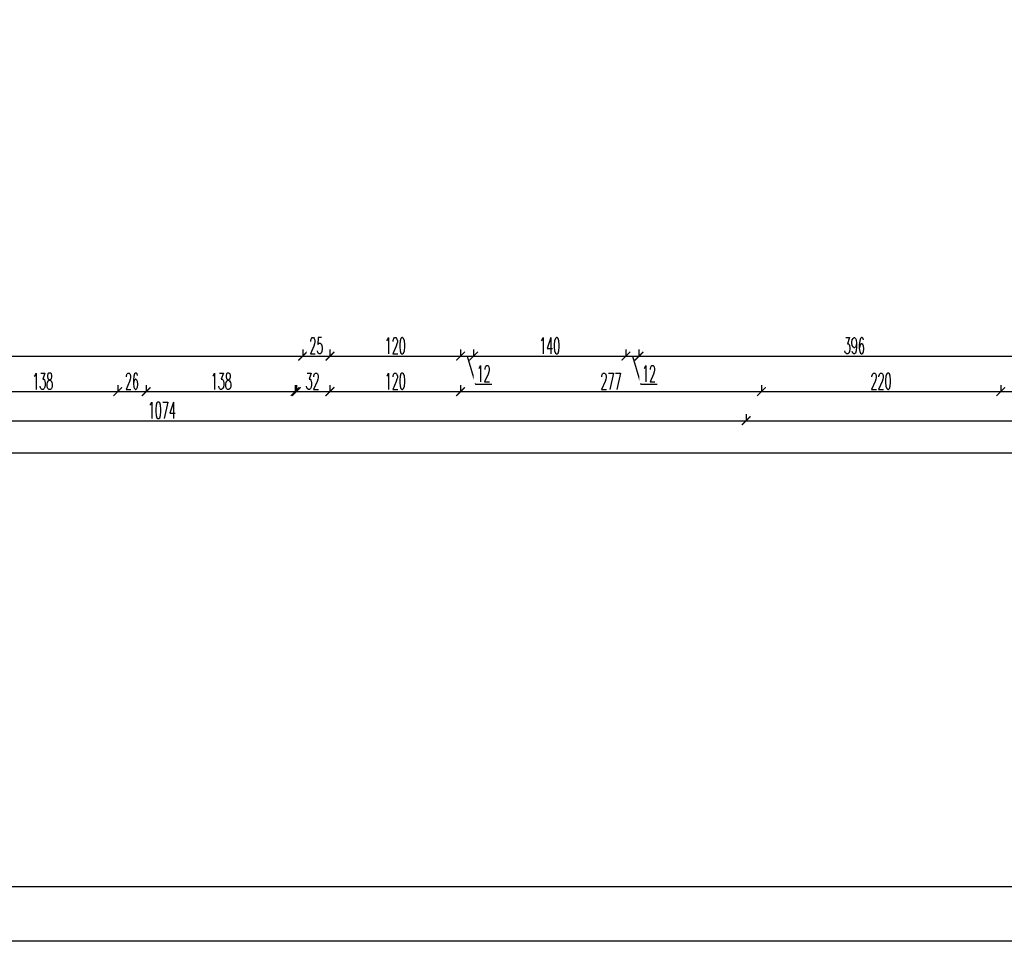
# Model space of a CAD drawing. Header units: millimetres. Extents: x -604189 to 881711, y -381903 to -7297.
# Tile 775 of 1056: x -565170 to -556121, y -183527 to -175061. Entities that reach past the tile are written whole.
import ezdxf

# ---------------------------------------------------------------- set-up
doc = ezdxf.new("R2010")
doc.units = ezdxf.units.MM
doc.header["$LTSCALE"] = 100
doc.linetypes.add('ACAD_ISO04W100', pattern=[30.5, 24, -3, 0.5, -3])
doc.layers.get('Defpoints').update_dxf_attribs({"color": 30})
doc.layers.add('LINIA5', color=1, linetype='Continuous')
doc.layers.add('OPIS', color=7, linetype='Continuous')
doc.layers.add('strop osie', color=80, linetype='ACAD_ISO04W100', lineweight=5)
doc.styles.get("Standard").update_dxf_attribs({"font": 'romans.shx', "width": 0.5})
doc.dimstyles.new('1 50', dxfattribs={"dimtxt": 150, "dimasz": 80, "dimexe": 1, "dimexo": 1, "dimgap": 20, "dimtad": 1, "dimdec": 0, "dimlfac": 0.1, "dimtxsty": 'Standard', "dimblk": 'ARCHTICK', "dimcen": 200, "dimclrd": 2, "dimadec": 1, "dimazin": 0, "dimtfac": 1, "dimtdec": 0, "dimtmove": 0, "dimatfit": 3, "dimldrblk": 'ARCHTICK', "dimfxl": 120, "dimfxlon": 1, "dimtfill": 1, "dimarcsym": 0})

# ---------------------------------------------------------------- blocks, each defined once
blk = doc.blocks.new('_ArchTick')
at = {"layer": 'strop osie', "color": 0, "const_width": 0.15}
blk.add_lwpolyline([(-0.5, -0.5), (0.5, 0.5)], dxfattribs=at)
blk = doc.blocks.new('*D3012')
at = {"layer": 'Defpoints', "color": 0, "lineweight": 5, "transparency": 16777216}
for p in [(-562568.9, -171970.3), (-569108.9, -175172.2), (-562568.9, -178151.9)]:
    blk.add_point(p, dxfattribs=at)
at = {"layer": 'OPIS', "color": 0, "linetype": 'Continuous', "lineweight": -2, "transparency": 16777216}
for p, q in [((-569108.9, -178091.9), (-569108.9, -178152.9)), ((-562568.9, -178091.9), (-562568.9, -178152.9))]:
    blk.add_line(p, q, dxfattribs=at)
at = {"layer": 'OPIS', "color": 2, "lineweight": -2, "transparency": 16777216}
blk.add_line((-569108.9, -178151.9), (-562568.9, -178151.9), dxfattribs=at)
at = {"layer": 'OPIS', "color": 2, "lineweight": -2, "transparency": 16777216, "xscale": 80, "yscale": 80, "zscale": 80, "rotation": 180}
blk.add_blockref('_ArchTick', (-569108.9, -178151.9), dxfattribs=at)
at = {"layer": 'OPIS', "color": 2, "lineweight": -2, "transparency": 16777216, "xscale": 80, "yscale": 80, "zscale": 80}
blk.add_blockref('_ArchTick', (-562568.9, -178151.9), dxfattribs=at)
at = {"layer": 'OPIS', "color": 0, "lineweight": 9, "transparency": 16777216, "insert": (-565838.9, -178056.9), "char_height": 150, "attachment_point": 5, "bg_fill": 3, "box_fill_scale": 1.1, "bg_fill_color": 256, "bg_fill_true_color": 13158600, "bg_fill_transparency": 0}
blk.add_mtext('654', dxfattribs=at)
blk = doc.blocks.new('*D3013')
at = {"layer": 'Defpoints', "color": 0, "lineweight": 5, "transparency": 16777216}
for p in [(-562568.9, -171970.3), (-562318.9, -175422.2)]:
    blk.add_point(p, dxfattribs=at)
at = {"layer": 'OPIS', "color": 0, "linetype": 'Continuous', "lineweight": -2, "transparency": 16777216}
for p, q in [((-562568.9, -178091.9), (-562568.9, -178152.9)), ((-562318.9, -178091.9), (-562318.9, -178152.9))]:
    blk.add_line(p, q, dxfattribs=at)
at = {"layer": 'OPIS', "color": 2, "lineweight": -2, "transparency": 16777216}
blk.add_line((-562568.9, -178151.9), (-562318.9, -178151.9), dxfattribs=at)
at = {"layer": 'OPIS', "color": 2, "lineweight": -2, "transparency": 16777216, "xscale": 80, "yscale": 80, "zscale": 80, "rotation": 180}
blk.add_blockref('_ArchTick', (-562568.9, -178151.9), dxfattribs=at)
at = {"layer": 'OPIS', "color": 2, "lineweight": -2, "transparency": 16777216, "xscale": 80, "yscale": 80, "zscale": 80}
blk.add_blockref('_ArchTick', (-562318.9, -178151.9), dxfattribs=at)
at = {"layer": 'OPIS', "color": 0, "lineweight": 9, "transparency": 16777216, "insert": (-562443.9, -178056.9), "char_height": 150, "attachment_point": 5, "bg_fill": 3, "box_fill_scale": 1.1, "bg_fill_color": 256, "bg_fill_true_color": 13158600, "bg_fill_transparency": 0}
blk.add_mtext('25', dxfattribs=at)
at = {"layer": 'Defpoints', "color": 0, "lineweight": 5, "transparency": 16777216}
blk.add_point((-562318.9, -178151.9), dxfattribs=at)
blk = doc.blocks.new('*D3014')
at = {"layer": 'Defpoints', "color": 0, "lineweight": 5, "transparency": 16777216}
for p in [(-561118.9, -175297.2), (-562318.9, -175422.2), (-561118.9, -178151.9)]:
    blk.add_point(p, dxfattribs=at)
at = {"layer": 'OPIS', "color": 0, "linetype": 'Continuous', "lineweight": -2, "transparency": 16777216}
for p, q in [((-562318.9, -178091.9), (-562318.9, -178152.9)), ((-561118.9, -178091.9), (-561118.9, -178152.9))]:
    blk.add_line(p, q, dxfattribs=at)
at = {"layer": 'OPIS', "color": 2, "lineweight": -2, "transparency": 16777216}
blk.add_line((-562318.9, -178151.9), (-561118.9, -178151.9), dxfattribs=at)
at = {"layer": 'OPIS', "color": 2, "lineweight": -2, "transparency": 16777216, "xscale": 80, "yscale": 80, "zscale": 80, "rotation": 180}
blk.add_blockref('_ArchTick', (-562318.9, -178151.9), dxfattribs=at)
at = {"layer": 'OPIS', "color": 2, "lineweight": -2, "transparency": 16777216, "xscale": 80, "yscale": 80, "zscale": 80}
blk.add_blockref('_ArchTick', (-561118.9, -178151.9), dxfattribs=at)
at = {"layer": 'OPIS', "color": 0, "lineweight": 9, "transparency": 16777216, "insert": (-561718.9, -178056.9), "char_height": 150, "attachment_point": 5, "bg_fill": 3, "box_fill_scale": 1.1, "bg_fill_color": 256, "bg_fill_true_color": 13158600, "bg_fill_transparency": 0}
blk.add_mtext('120', dxfattribs=at)
blk = doc.blocks.new('*D3015')
at = {"layer": 'Defpoints', "color": 0, "lineweight": 5, "transparency": 16777216}
for p in [(-560998.9, -175172.2), (-561118.9, -175297.2), (-560998.9, -178151.9)]:
    blk.add_point(p, dxfattribs=at)
at = {"layer": 'OPIS', "color": 0, "linetype": 'Continuous', "lineweight": -2, "transparency": 16777216}
for p, q in [((-561118.9, -178091.9), (-561118.9, -178152.9)), ((-560998.9, -178091.9), (-560998.9, -178152.9))]:
    blk.add_line(p, q, dxfattribs=at)
at = {"layer": 'OPIS', "color": 2, "lineweight": -2, "transparency": 16777216}
for p, q in [((-561118.9, -178151.9), (-560998.9, -178151.9)), ((-561058.9, -178151.9), (-560982.1, -178407.9)), ((-560982.1, -178407.9), (-560831.4, -178407.9))]:
    blk.add_line(p, q, dxfattribs=at)
at = {"layer": 'OPIS', "color": 2, "lineweight": -2, "transparency": 16777216, "xscale": 80, "yscale": 80, "zscale": 80, "rotation": 180}
blk.add_blockref('_ArchTick', (-561118.9, -178151.9), dxfattribs=at)
at = {"layer": 'OPIS', "color": 0, "lineweight": 9, "transparency": 16777216, "insert": (-560906.8, -178312.9), "char_height": 150, "attachment_point": 5, "bg_fill": 3, "box_fill_scale": 1.1, "bg_fill_color": 256, "bg_fill_true_color": 13158600, "bg_fill_transparency": 0}
blk.add_mtext('12', dxfattribs=at)
at = {"layer": 'OPIS', "color": 2, "lineweight": -2, "transparency": 16777216, "xscale": 80, "yscale": 80, "zscale": 80}
blk.add_blockref('_ArchTick', (-560998.9, -178151.9), dxfattribs=at)
blk = doc.blocks.new('*D3016')
at = {"layer": 'Defpoints', "color": 0, "lineweight": 5, "transparency": 16777216}
for p in [(-560998.9, -175172.2), (-559598.9, -175172.2), (-559598.9, -178151.9)]:
    blk.add_point(p, dxfattribs=at)
at = {"layer": 'OPIS', "color": 0, "linetype": 'Continuous', "lineweight": -2, "transparency": 16777216}
for p, q in [((-560998.9, -178091.9), (-560998.9, -178152.9)), ((-559598.9, -178091.9), (-559598.9, -178152.9))]:
    blk.add_line(p, q, dxfattribs=at)
at = {"layer": 'OPIS', "color": 2, "lineweight": -2, "transparency": 16777216}
blk.add_line((-560998.9, -178151.9), (-559598.9, -178151.9), dxfattribs=at)
at = {"layer": 'OPIS', "color": 2, "lineweight": -2, "transparency": 16777216, "xscale": 80, "yscale": 80, "zscale": 80, "rotation": 180}
blk.add_blockref('_ArchTick', (-560998.9, -178151.9), dxfattribs=at)
at = {"layer": 'OPIS', "color": 2, "lineweight": -2, "transparency": 16777216, "xscale": 80, "yscale": 80, "zscale": 80}
blk.add_blockref('_ArchTick', (-559598.9, -178151.9), dxfattribs=at)
at = {"layer": 'OPIS', "color": 0, "lineweight": 9, "transparency": 16777216, "insert": (-560298.9, -178056.9), "char_height": 150, "attachment_point": 5, "bg_fill": 3, "box_fill_scale": 1.1, "bg_fill_color": 256, "bg_fill_true_color": 13158600, "bg_fill_transparency": 0}
blk.add_mtext('140', dxfattribs=at)
blk = doc.blocks.new('*D3017')
at = {"layer": 'Defpoints', "color": 0, "lineweight": 5, "transparency": 16777216}
for p in [(-559598.9, -175172.2), (-559478.9, -175172.2), (-559478.9, -178151.9)]:
    blk.add_point(p, dxfattribs=at)
at = {"layer": 'OPIS', "color": 0, "linetype": 'Continuous', "lineweight": -2, "transparency": 16777216}
for p, q in [((-559598.9, -178091.9), (-559598.9, -178152.9)), ((-559478.9, -178091.9), (-559478.9, -178152.9))]:
    blk.add_line(p, q, dxfattribs=at)
at = {"layer": 'OPIS', "color": 2, "lineweight": -2, "transparency": 16777216}
for p, q in [((-559598.9, -178151.9), (-559478.9, -178151.9)), ((-559538.9, -178151.9), (-559462.1, -178407.9)), ((-559462.1, -178407.9), (-559311.4, -178407.9))]:
    blk.add_line(p, q, dxfattribs=at)
at = {"layer": 'OPIS', "color": 2, "lineweight": -2, "transparency": 16777216, "xscale": 80, "yscale": 80, "zscale": 80, "rotation": 180}
blk.add_blockref('_ArchTick', (-559598.9, -178151.9), dxfattribs=at)
at = {"layer": 'OPIS', "color": 0, "lineweight": 9, "transparency": 16777216, "insert": (-559386.8, -178312.9), "char_height": 150, "attachment_point": 5, "bg_fill": 3, "box_fill_scale": 1.1, "bg_fill_color": 256, "bg_fill_true_color": 13158600, "bg_fill_transparency": 0}
blk.add_mtext('12', dxfattribs=at)
at = {"layer": 'OPIS', "color": 2, "lineweight": -2, "transparency": 16777216, "xscale": 80, "yscale": 80, "zscale": 80}
blk.add_blockref('_ArchTick', (-559478.9, -178151.9), dxfattribs=at)
blk = doc.blocks.new('*D3018')
at = {"layer": 'Defpoints', "color": 0, "lineweight": 5, "transparency": 16777216}
for p in [(-559478.9, -175172.2), (-555518.9, -175172.2), (-555518.9, -178151.9)]:
    blk.add_point(p, dxfattribs=at)
at = {"layer": 'OPIS', "color": 0, "linetype": 'Continuous', "lineweight": -2, "transparency": 16777216}
for p, q in [((-559478.9, -178091.9), (-559478.9, -178152.9)), ((-555518.9, -178091.9), (-555518.9, -178152.9))]:
    blk.add_line(p, q, dxfattribs=at)
at = {"layer": 'OPIS', "color": 2, "lineweight": -2, "transparency": 16777216}
blk.add_line((-559478.9, -178151.9), (-555518.9, -178151.9), dxfattribs=at)
at = {"layer": 'OPIS', "color": 2, "lineweight": -2, "transparency": 16777216, "xscale": 80, "yscale": 80, "zscale": 80, "rotation": 180}
blk.add_blockref('_ArchTick', (-559478.9, -178151.9), dxfattribs=at)
at = {"layer": 'OPIS', "color": 2, "lineweight": -2, "transparency": 16777216, "xscale": 80, "yscale": 80, "zscale": 80}
blk.add_blockref('_ArchTick', (-555518.9, -178151.9), dxfattribs=at)
at = {"layer": 'OPIS', "color": 0, "lineweight": 9, "transparency": 16777216, "insert": (-557498.9, -178056.9), "char_height": 150, "attachment_point": 5, "bg_fill": 3, "box_fill_scale": 1.1, "bg_fill_color": 256, "bg_fill_true_color": 13158600, "bg_fill_transparency": 0}
blk.add_mtext('396', dxfattribs=at)
blk = doc.blocks.new('*D3041')
at = {"layer": 'Defpoints', "color": 0, "lineweight": 5, "transparency": 16777216}
for p in [(-565648.9, -175297.2), (-564268.9, -175407.2), (-564268.9, -178477.6)]:
    blk.add_point(p, dxfattribs=at)
at = {"layer": 'OPIS', "color": 0, "linetype": 'Continuous', "lineweight": -2, "transparency": 16777216}
for p, q in [((-565648.9, -178417.6), (-565648.9, -178478.6)), ((-564268.9, -178417.6), (-564268.9, -178478.6))]:
    blk.add_line(p, q, dxfattribs=at)
at = {"layer": 'OPIS', "color": 2, "lineweight": -2, "transparency": 16777216}
blk.add_line((-565648.9, -178477.6), (-564268.9, -178477.6), dxfattribs=at)
at = {"layer": 'OPIS', "color": 2, "lineweight": -2, "transparency": 16777216, "xscale": 80, "yscale": 80, "zscale": 80, "rotation": 180}
blk.add_blockref('_ArchTick', (-565648.9, -178477.6), dxfattribs=at)
at = {"layer": 'OPIS', "color": 2, "lineweight": -2, "transparency": 16777216, "xscale": 80, "yscale": 80, "zscale": 80}
blk.add_blockref('_ArchTick', (-564268.9, -178477.6), dxfattribs=at)
at = {"layer": 'OPIS', "color": 0, "lineweight": 9, "transparency": 16777216, "insert": (-564958.9, -178382.6), "char_height": 150, "attachment_point": 5, "bg_fill": 3, "box_fill_scale": 1.1, "bg_fill_color": 256, "bg_fill_true_color": 13158600, "bg_fill_transparency": 0}
blk.add_mtext('138', dxfattribs=at)
blk = doc.blocks.new('*D3042')
at = {"layer": 'Defpoints', "color": 0, "lineweight": 5, "transparency": 16777216}
for p in [(-564268.9, -175407.2), (-564007.9, -175407.2)]:
    blk.add_point(p, dxfattribs=at)
at = {"layer": 'OPIS', "color": 0, "linetype": 'Continuous', "lineweight": -2, "transparency": 16777216}
for p, q in [((-564268.9, -178417.6), (-564268.9, -178478.6)), ((-564007.9, -178417.6), (-564007.9, -178478.6))]:
    blk.add_line(p, q, dxfattribs=at)
at = {"layer": 'OPIS', "color": 2, "lineweight": -2, "transparency": 16777216}
blk.add_line((-564268.9, -178477.6), (-564007.9, -178477.6), dxfattribs=at)
at = {"layer": 'OPIS', "color": 2, "lineweight": -2, "transparency": 16777216, "xscale": 80, "yscale": 80, "zscale": 80, "rotation": 180}
blk.add_blockref('_ArchTick', (-564268.9, -178477.6), dxfattribs=at)
at = {"layer": 'OPIS', "color": 2, "lineweight": -2, "transparency": 16777216, "xscale": 80, "yscale": 80, "zscale": 80}
blk.add_blockref('_ArchTick', (-564007.9, -178477.6), dxfattribs=at)
at = {"layer": 'OPIS', "color": 0, "lineweight": 9, "transparency": 16777216, "insert": (-564138.4, -178382.6), "char_height": 150, "attachment_point": 5, "bg_fill": 3, "box_fill_scale": 1.1, "bg_fill_color": 256, "bg_fill_true_color": 13158600, "bg_fill_transparency": 0}
blk.add_mtext('26', dxfattribs=at)
at = {"layer": 'Defpoints', "color": 0, "lineweight": 5, "transparency": 16777216}
blk.add_point((-564007.9, -178477.6), dxfattribs=at)
blk = doc.blocks.new('*D3043')
at = {"layer": 'Defpoints', "color": 0, "lineweight": 5, "transparency": 16777216}
for p in [(-564007.9, -175407.2), (-562627.9, -175422.2), (-562627.9, -178477.6)]:
    blk.add_point(p, dxfattribs=at)
at = {"layer": 'OPIS', "color": 0, "linetype": 'Continuous', "lineweight": -2, "transparency": 16777216}
for p, q in [((-564007.9, -178417.6), (-564007.9, -178478.6)), ((-562627.9, -178417.6), (-562627.9, -178478.6))]:
    blk.add_line(p, q, dxfattribs=at)
at = {"layer": 'OPIS', "color": 2, "lineweight": -2, "transparency": 16777216}
blk.add_line((-564007.9, -178477.6), (-562627.9, -178477.6), dxfattribs=at)
at = {"layer": 'OPIS', "color": 2, "lineweight": -2, "transparency": 16777216, "xscale": 80, "yscale": 80, "zscale": 80, "rotation": 180}
blk.add_blockref('_ArchTick', (-564007.9, -178477.6), dxfattribs=at)
at = {"layer": 'OPIS', "color": 2, "lineweight": -2, "transparency": 16777216, "xscale": 80, "yscale": 80, "zscale": 80}
blk.add_blockref('_ArchTick', (-562627.9, -178477.6), dxfattribs=at)
at = {"layer": 'OPIS', "color": 0, "lineweight": 9, "transparency": 16777216, "insert": (-563317.9, -178382.6), "char_height": 150, "attachment_point": 5, "bg_fill": 3, "box_fill_scale": 1.1, "bg_fill_color": 256, "bg_fill_true_color": 13158600, "bg_fill_transparency": 0}
blk.add_mtext('138', dxfattribs=at)
blk = doc.blocks.new('*D3044')
at = {"layer": 'Defpoints', "color": 0, "lineweight": 5, "transparency": 16777216}
for p in [(-562638.9, -175422.2), (-562318.9, -175422.2), (-562318.9, -178477.6)]:
    blk.add_point(p, dxfattribs=at)
at = {"layer": 'OPIS', "color": 0, "linetype": 'Continuous', "lineweight": -2, "transparency": 16777216}
for p, q in [((-562638.9, -178417.6), (-562638.9, -178478.6)), ((-562318.9, -178417.6), (-562318.9, -178478.6))]:
    blk.add_line(p, q, dxfattribs=at)
at = {"layer": 'OPIS', "color": 2, "lineweight": -2, "transparency": 16777216}
blk.add_line((-562638.9, -178477.6), (-562318.9, -178477.6), dxfattribs=at)
at = {"layer": 'OPIS', "color": 2, "lineweight": -2, "transparency": 16777216, "xscale": 80, "yscale": 80, "zscale": 80, "rotation": 180}
blk.add_blockref('_ArchTick', (-562638.9, -178477.6), dxfattribs=at)
at = {"layer": 'OPIS', "color": 2, "lineweight": -2, "transparency": 16777216, "xscale": 80, "yscale": 80, "zscale": 80}
blk.add_blockref('_ArchTick', (-562318.9, -178477.6), dxfattribs=at)
at = {"layer": 'OPIS', "color": 0, "lineweight": 9, "transparency": 16777216, "insert": (-562478.9, -178382.6), "char_height": 150, "attachment_point": 5, "bg_fill": 3, "box_fill_scale": 1.1, "bg_fill_color": 256, "bg_fill_true_color": 13158600, "bg_fill_transparency": 0}
blk.add_mtext('32', dxfattribs=at)
blk = doc.blocks.new('*D3045')
at = {"layer": 'Defpoints', "color": 0, "lineweight": 5, "transparency": 16777216}
for p in [(-562318.9, -175422.2), (-561118.9, -175422.2), (-561118.9, -178477.6)]:
    blk.add_point(p, dxfattribs=at)
at = {"layer": 'OPIS', "color": 0, "linetype": 'Continuous', "lineweight": -2, "transparency": 16777216}
for p, q in [((-562318.9, -178417.6), (-562318.9, -178478.6)), ((-561118.9, -178417.6), (-561118.9, -178478.6))]:
    blk.add_line(p, q, dxfattribs=at)
at = {"layer": 'OPIS', "color": 2, "lineweight": -2, "transparency": 16777216}
blk.add_line((-562318.9, -178477.6), (-561118.9, -178477.6), dxfattribs=at)
at = {"layer": 'OPIS', "color": 2, "lineweight": -2, "transparency": 16777216, "xscale": 80, "yscale": 80, "zscale": 80, "rotation": 180}
blk.add_blockref('_ArchTick', (-562318.9, -178477.6), dxfattribs=at)
at = {"layer": 'OPIS', "color": 2, "lineweight": -2, "transparency": 16777216, "xscale": 80, "yscale": 80, "zscale": 80}
blk.add_blockref('_ArchTick', (-561118.9, -178477.6), dxfattribs=at)
at = {"layer": 'OPIS', "color": 0, "lineweight": 9, "transparency": 16777216, "insert": (-561718.9, -178382.6), "char_height": 150, "attachment_point": 5, "bg_fill": 3, "box_fill_scale": 1.1, "bg_fill_color": 256, "bg_fill_true_color": 13158600, "bg_fill_transparency": 0}
blk.add_mtext('120', dxfattribs=at)
blk = doc.blocks.new('*D3046')
at = {"layer": 'Defpoints', "color": 0, "lineweight": 5, "transparency": 16777216}
for p in [(-561118.9, -175422.2), (-558353.9, -175423), (-558353.9, -178477.6)]:
    blk.add_point(p, dxfattribs=at)
at = {"layer": 'OPIS', "color": 0, "linetype": 'Continuous', "lineweight": -2, "transparency": 16777216}
for p, q in [((-561118.9, -178417.6), (-561118.9, -178478.6)), ((-558353.9, -178417.6), (-558353.9, -178478.6))]:
    blk.add_line(p, q, dxfattribs=at)
at = {"layer": 'OPIS', "color": 2, "lineweight": -2, "transparency": 16777216}
blk.add_line((-561118.9, -178477.6), (-558353.9, -178477.6), dxfattribs=at)
at = {"layer": 'OPIS', "color": 2, "lineweight": -2, "transparency": 16777216, "xscale": 80, "yscale": 80, "zscale": 80, "rotation": 180}
blk.add_blockref('_ArchTick', (-561118.9, -178477.6), dxfattribs=at)
at = {"layer": 'OPIS', "color": 2, "lineweight": -2, "transparency": 16777216, "xscale": 80, "yscale": 80, "zscale": 80}
blk.add_blockref('_ArchTick', (-558353.9, -178477.6), dxfattribs=at)
at = {"layer": 'OPIS', "color": 0, "lineweight": 9, "transparency": 16777216, "insert": (-559736.4, -178382.6), "char_height": 150, "attachment_point": 5, "bg_fill": 3, "box_fill_scale": 1.1, "bg_fill_color": 256, "bg_fill_true_color": 13158600, "bg_fill_transparency": 0}
blk.add_mtext('277', dxfattribs=at)
blk = doc.blocks.new('*D3047')
at = {"layer": 'Defpoints', "color": 0, "lineweight": 5, "transparency": 16777216}
for p in [(-558353.9, -175423), (-556153.9, -175422.2), (-556153.9, -178477.6)]:
    blk.add_point(p, dxfattribs=at)
at = {"layer": 'OPIS', "color": 0, "linetype": 'Continuous', "lineweight": -2, "transparency": 16777216}
for p, q in [((-558353.9, -178417.6), (-558353.9, -178478.6)), ((-556153.9, -178417.6), (-556153.9, -178478.6))]:
    blk.add_line(p, q, dxfattribs=at)
at = {"layer": 'OPIS', "color": 2, "lineweight": -2, "transparency": 16777216}
blk.add_line((-558353.9, -178477.6), (-556153.9, -178477.6), dxfattribs=at)
at = {"layer": 'OPIS', "color": 2, "lineweight": -2, "transparency": 16777216, "xscale": 80, "yscale": 80, "zscale": 80, "rotation": 180}
blk.add_blockref('_ArchTick', (-558353.9, -178477.6), dxfattribs=at)
at = {"layer": 'OPIS', "color": 2, "lineweight": -2, "transparency": 16777216, "xscale": 80, "yscale": 80, "zscale": 80}
blk.add_blockref('_ArchTick', (-556153.9, -178477.6), dxfattribs=at)
at = {"layer": 'OPIS', "color": 0, "lineweight": 9, "transparency": 16777216, "insert": (-557253.9, -178382.6), "char_height": 150, "attachment_point": 5, "bg_fill": 3, "box_fill_scale": 1.1, "bg_fill_color": 256, "bg_fill_true_color": 13158600, "bg_fill_transparency": 0}
blk.add_mtext('220', dxfattribs=at)
blk = doc.blocks.new('*D3048')
at = {"layer": 'Defpoints', "color": 0, "lineweight": 5, "transparency": 16777216}
for p in [(-556153.9, -175422.2), (-554763.9, -175423), (-554763.9, -178477.6)]:
    blk.add_point(p, dxfattribs=at)
at = {"layer": 'OPIS', "color": 0, "linetype": 'Continuous', "lineweight": -2, "transparency": 16777216}
for p, q in [((-556153.9, -178417.6), (-556153.9, -178478.6)), ((-554763.9, -178417.6), (-554763.9, -178478.6))]:
    blk.add_line(p, q, dxfattribs=at)
at = {"layer": 'OPIS', "color": 2, "lineweight": -2, "transparency": 16777216}
blk.add_line((-556153.9, -178477.6), (-554763.9, -178477.6), dxfattribs=at)
at = {"layer": 'OPIS', "color": 2, "lineweight": -2, "transparency": 16777216, "xscale": 80, "yscale": 80, "zscale": 80, "rotation": 180}
blk.add_blockref('_ArchTick', (-556153.9, -178477.6), dxfattribs=at)
at = {"layer": 'OPIS', "color": 2, "lineweight": -2, "transparency": 16777216, "xscale": 80, "yscale": 80, "zscale": 80}
blk.add_blockref('_ArchTick', (-554763.9, -178477.6), dxfattribs=at)
at = {"layer": 'OPIS', "color": 0, "lineweight": 9, "transparency": 16777216, "insert": (-555458.9, -178382.6), "char_height": 150, "attachment_point": 5, "bg_fill": 3, "box_fill_scale": 1.1, "bg_fill_color": 256, "bg_fill_true_color": 13158600, "bg_fill_transparency": 0}
blk.add_mtext('139', dxfattribs=at)
blk = doc.blocks.new('*D3056')
at = {"layer": 'Defpoints', "color": 0, "lineweight": 5, "transparency": 16777216}
for p in [(-569233.9, -177236.6), (-558493.9, -177361.6), (-558493.9, -178744.8)]:
    blk.add_point(p, dxfattribs=at)
at = {"layer": 'OPIS', "color": 0, "linetype": 'Continuous', "lineweight": -2, "transparency": 16777216}
for p, q in [((-569233.9, -178684.8), (-569233.9, -178745.8)), ((-558493.9, -178684.8), (-558493.9, -178745.8))]:
    blk.add_line(p, q, dxfattribs=at)
at = {"layer": 'OPIS', "color": 2, "lineweight": -2, "transparency": 16777216}
blk.add_line((-569233.9, -178744.8), (-558493.9, -178744.8), dxfattribs=at)
at = {"layer": 'OPIS', "color": 2, "lineweight": -2, "transparency": 16777216, "xscale": 80, "yscale": 80, "zscale": 80, "rotation": 180}
blk.add_blockref('_ArchTick', (-569233.9, -178744.8), dxfattribs=at)
at = {"layer": 'OPIS', "color": 2, "lineweight": -2, "transparency": 16777216, "xscale": 80, "yscale": 80, "zscale": 80}
blk.add_blockref('_ArchTick', (-558493.9, -178744.8), dxfattribs=at)
at = {"layer": 'OPIS', "color": 0, "lineweight": 9, "transparency": 16777216, "insert": (-563863.9, -178649.8), "char_height": 150, "attachment_point": 5, "bg_fill": 3, "box_fill_scale": 1.1, "bg_fill_color": 256, "bg_fill_true_color": 13158600, "bg_fill_transparency": 0}
blk.add_mtext('1074', dxfattribs=at)
blk = doc.blocks.new('*D3057')
at = {"layer": 'Defpoints', "color": 0, "lineweight": 5, "transparency": 16777216}
for p in [(-558493.9, -177361.6), (-552073.9, -177361.6), (-552073.9, -178744.8)]:
    blk.add_point(p, dxfattribs=at)
at = {"layer": 'OPIS', "color": 0, "linetype": 'Continuous', "lineweight": -2, "transparency": 16777216}
for p, q in [((-558493.9, -178684.8), (-558493.9, -178745.8)), ((-552073.9, -178684.8), (-552073.9, -178745.8))]:
    blk.add_line(p, q, dxfattribs=at)
at = {"layer": 'OPIS', "color": 2, "lineweight": -2, "transparency": 16777216}
blk.add_line((-558493.9, -178744.8), (-552073.9, -178744.8), dxfattribs=at)
at = {"layer": 'OPIS', "color": 2, "lineweight": -2, "transparency": 16777216, "xscale": 80, "yscale": 80, "zscale": 80, "rotation": 180}
blk.add_blockref('_ArchTick', (-558493.9, -178744.8), dxfattribs=at)
at = {"layer": 'OPIS', "color": 2, "lineweight": -2, "transparency": 16777216, "xscale": 80, "yscale": 80, "zscale": 80}
blk.add_blockref('_ArchTick', (-552073.9, -178744.8), dxfattribs=at)
at = {"layer": 'OPIS', "color": 0, "lineweight": 9, "transparency": 16777216, "insert": (-555283.9, -178649.8), "char_height": 150, "attachment_point": 5, "bg_fill": 3, "box_fill_scale": 1.1, "bg_fill_color": 256, "bg_fill_true_color": 13158600, "bg_fill_transparency": 0}
blk.add_mtext('642', dxfattribs=at)
blk = doc.blocks.new('*D3059')
at = {"layer": 'Defpoints', "color": 0, "lineweight": 5, "transparency": 16777216}
for p in [(-593748.9, -175622.2), (-551748.9, -175622.2), (-551748.9, -179039.7)]:
    blk.add_point(p, dxfattribs=at)
at = {"layer": 'OPIS', "color": 0, "linetype": 'Continuous', "lineweight": -2, "transparency": 16777216}
for p, q in [((-593748.9, -178979.7), (-593748.9, -179040.7)), ((-551748.9, -178979.7), (-551748.9, -179040.7))]:
    blk.add_line(p, q, dxfattribs=at)
at = {"layer": 'OPIS', "color": 2, "lineweight": -2, "transparency": 16777216}
blk.add_line((-593748.9, -179039.7), (-551748.9, -179039.7), dxfattribs=at)
at = {"layer": 'OPIS', "color": 2, "lineweight": -2, "transparency": 16777216, "xscale": 80, "yscale": 80, "zscale": 80, "rotation": 180}
blk.add_blockref('_ArchTick', (-593748.9, -179039.7), dxfattribs=at)
at = {"layer": 'OPIS', "color": 2, "lineweight": -2, "transparency": 16777216, "xscale": 80, "yscale": 80, "zscale": 80}
blk.add_blockref('_ArchTick', (-551748.9, -179039.7), dxfattribs=at)
at = {"layer": 'OPIS', "color": 0, "lineweight": 9, "transparency": 16777216, "insert": (-572748.9, -178944.7), "char_height": 150, "attachment_point": 5, "bg_fill": 3, "box_fill_scale": 1.1, "bg_fill_color": 256, "bg_fill_true_color": 13158600, "bg_fill_transparency": 0}
blk.add_mtext('4200', dxfattribs=at)
blk = doc.blocks.new('*D3107')
at = {"layer": 'Defpoints', "color": 0, "linetype": 'ByBlock', "lineweight": 5, "transparency": 16777216}
for p in [(-551816.1, -172420.3), (-595480.3, -179940.3), (-551816.1, -179940.3)]:
    blk.add_point(p, dxfattribs=at)
at = {"layer": 'OPIS', "color": 0, "linetype": 'Continuous', "lineweight": -2, "transparency": 16777216}
for p, q in [((-595420.3, -172420.3), (-595481.3, -172420.3)), ((-595420.3, -179940.3), (-595481.3, -179940.3))]:
    blk.add_line(p, q, dxfattribs=at)
at = {"layer": 'OPIS', "color": 2, "lineweight": -2, "transparency": 16777216}
blk.add_line((-595480.3, -172420.3), (-595480.3, -179940.3), dxfattribs=at)
at = {"layer": 'OPIS', "color": 2, "linetype": 'ByBlock', "lineweight": -2, "transparency": 16777216, "xscale": 80, "yscale": 80, "zscale": 80}
for p, rotation in [((-595480.3, -172420.3), 90), ((-595480.3, -179940.3), 270)]:
    blk.add_blockref('_ArchTick', p, dxfattribs=dict(at, rotation=rotation))
at = {"layer": 'OPIS', "color": 0, "linetype": 'ByBlock', "lineweight": 13, "transparency": 16777216, "insert": (-595575.3, -176180.3), "char_height": 150, "attachment_point": 5, "rotation": 90, "bg_fill": 3, "box_fill_scale": 1.1, "bg_fill_color": 256, "bg_fill_true_color": 13158600, "bg_fill_transparency": 0}
blk.add_mtext('752', dxfattribs=at)
blk = doc.blocks.new('*D3294')
at = {"layer": 'Defpoints', "color": 0, "linetype": 'ByBlock', "lineweight": 5, "transparency": 16777216}
for p in [(-595783.1, -159420.3), (-593748.9, -159420.3), (-552118.9, -179940.3)]:
    blk.add_point(p, dxfattribs=at)
at = {"layer": 'OPIS', "color": 0, "linetype": 'Continuous', "lineweight": -2, "transparency": 16777216}
for p, q in [((-595723.1, -159420.3), (-595784.1, -159420.3)), ((-595723.1, -179940.3), (-595784.1, -179940.3))]:
    blk.add_line(p, q, dxfattribs=at)
at = {"layer": 'OPIS', "color": 2, "lineweight": -2, "transparency": 16777216}
blk.add_line((-595783.1, -179940.3), (-595783.1, -159420.3), dxfattribs=at)
at = {"layer": 'OPIS', "color": 2, "linetype": 'ByBlock', "lineweight": -2, "transparency": 16777216, "xscale": 80, "yscale": 80, "zscale": 80}
for p, rotation in [((-595783.1, -159420.3), 90), ((-595783.1, -179940.3), 270)]:
    blk.add_blockref('_ArchTick', p, dxfattribs=dict(at, rotation=rotation))
at = {"layer": 'OPIS', "color": 0, "linetype": 'ByBlock', "lineweight": 13, "transparency": 16777216, "insert": (-595878.1, -169680.3), "char_height": 150, "attachment_point": 5, "rotation": 90, "bg_fill": 3, "box_fill_scale": 1.1, "bg_fill_color": 256, "bg_fill_true_color": 13158600, "bg_fill_transparency": 0}
blk.add_mtext('2052', dxfattribs=at)

msp = doc.modelspace()

# ---------------------------------------------------------------- hatches: boundary and pattern name
at = {"layer": 'OPIS', "linetype": 'ByBlock', "lineweight": 9}
h = msp.add_hatch(dxfattribs=at)
h.set_pattern_fill('ANSI36', color=0, scale=150)
h.set_pattern_definition([(45, (-306927.96, 32475.8), (252.5697, 926.0889), [1190.625, -238.125, 0, -238.125])])
h.paths.add_polyline_path([(-556073.9, -159870.3), (-556073.9, -161086.4), (-553567.2, -161086.4), (-553567.2, -159870.3)], flags=17)
h.paths.add_polyline_path([(-552198.9, -159870.3), (-553567.2, -159870.3), (-553567.2, -161086.4), (-556073.9, -161086.4), (-556073.9, -159870.3), (-556159.6, -159870.3), (-558143.9, -159870.3), (-558143.9, -160550.3), (-558143.9, -166895.3), (-553898.9, -166895.3), (-553898.9, -166928.7), (-553798.9, -166928.7, -0.267949), (-553348.9, -166149.3), (-553348.9, -165917.8, -0.414214), (-553691.9, -165574.9, -1), (-553006, -165574.9, -0.414214), (-553348.9, -165917.8), (-553348.9, -166149.3, 0.267949), (-553798.9, -166928.7), (-553798.9, -166988.7), (-553898.9, -166988.7), (-553898.9, -167020.3), (-552798.9, -167020.3), (-552798.9, -166988.7), (-552898.9, -166988.7), (-552898.9, -166928.7), (-552798.9, -166928.7), (-552798.9, -166895.3), (-552198.9, -166895.3)])
h.paths.add_polyline_path([(-536848.9, -159870.3), (-551668.9, -159870.3), (-551668.9, -164595.3), (-551664, -164595.3), (-551664, -164835.3), (-551667.3, -174525.3), (-551664, -174525.3), (-551664, -174765.3), (-551668.9, -179490.3), (-546884, -179490.3), (-546884, -179490.3), (-546644, -179490.3), (-541864, -179490.3), (-541864, -179490.3), (-541624, -179490.3), (-536848.9, -179490.3)])
h.paths.add_polyline_path([(-557762.3, -163516.7), (-557762.3, -163248.9), (-557987.3, -163248.9), (-557987.3, -163516.7)], flags=24)
h.paths.add_polyline_path([(-558062.4, -162687.2), (-557524.5, -162687.2), (-557524.5, -162462.2), (-558062.4, -162462.2)], flags=24)
h.paths.add_polyline_path([(-555574.2, -163637.7), (-555059.1, -163637.7), (-555059.1, -163538.3), (-555574.2, -163538.3)], flags=24)
h.paths.add_polyline_path([(-555574.1, -163527.7), (-555099, -163527.7), (-555099, -163428.4), (-555574.1, -163428.4)], flags=24)
h.paths.add_polyline_path([(-555976.2, -163645.1), (-555589.8, -163645.1), (-555589.8, -163529.8), (-555976.2, -163529.8)], flags=24)
h.paths.add_polyline_path([(-555935.6, -163533.4), (-555753.7, -163533.4), (-555753.7, -163435.4), (-555935.6, -163435.4)], flags=24)

# ---------------------------------------------------------------- linework, layer by layer
at = {"layer": 'LINIA5', "color": 0, "linetype": 'ByBlock'}
msp.add_lwpolyline([(-601105.1, -153827.5), (-517105.1, -153827.5), (-517105.1, -183527.5), (-601105.1, -183527.5), (-601105.1, -153827.5)], dxfattribs=at)
msp.add_lwpolyline([(-600055.1, -154327.5), (-517605.1, -154327.5), (-517605.1, -183027.5), (-600055.1, -183027.5)], close=True, dxfattribs=at)

# ---------------------------------------------------------------- next in the draw order: dimensions: what is measured, and where the dimension line sits
at = {"layer": 'OPIS', "color": 0, "lineweight": 9}
dim = msp.add_linear_dim(base=(-562568.9, -178151.9), p1=(-569108.9, -175172.2), p2=(-562568.9, -171970.3), dimstyle='1 50', override={"dimtmove": 1, "dimfxl": 60, "dimarcsym": 1}, dxfattribs=at)
dim.commit()
dim.dimension.update_dxf_attribs({"geometry": '*D3012', "text_midpoint": (-565838.9, -178056.9)})

# ---------------------------------------------------------------- next in the draw order: dimensions: what is measured, and where the dimension line sits
for base, p1, p2, picture, middle in [((-562318.9, -178151.9), (-562568.9, -171970.3), (-562318.9, -175422.2), '*D3013', (-562443.9, -178056.9)), ((-564268.9, -178477.6), (-565648.9, -175297.2), (-564268.9, -175407.2), '*D3041', (-564958.9, -178382.6))]:
    dim = msp.add_linear_dim(base=base, p1=p1, p2=p2, dimstyle='1 50', override={"dimtmove": 1, "dimfxl": 60, "dimarcsym": 1}, dxfattribs=at)
    dim.commit()
    dim.dimension.update_dxf_attribs({"geometry": picture, "text_midpoint": middle})

# ---------------------------------------------------------------- next in the draw order: dimensions: what is measured, and where the dimension line sits
for base, p1, p2, picture, middle in [((-561118.9, -178151.9), (-562318.9, -175422.2), (-561118.9, -175297.2), '*D3014', (-561718.9, -178056.9)), ((-564007.9, -178477.6), (-564268.9, -175407.2), (-564007.9, -175407.2), '*D3042', (-564138.4, -178382.6))]:
    dim = msp.add_linear_dim(base=base, p1=p1, p2=p2, dimstyle='1 50', override={"dimtmove": 1, "dimfxl": 60, "dimarcsym": 1}, dxfattribs=at)
    dim.commit()
    dim.dimension.update_dxf_attribs({"geometry": picture, "text_midpoint": middle})

# ---------------------------------------------------------------- next in the draw order: dimensions: what is measured, and where the dimension line sits
for base, p1, p2, picture, middle in [((-560998.9, -178151.9), (-561118.9, -175297.2), (-560998.9, -175172.2), '*D3015', (-560962.1, -178312.9)), ((-562627.9, -178477.6), (-564007.9, -175407.2), (-562627.9, -175422.2), '*D3043', (-563317.9, -178382.6))]:
    dim = msp.add_linear_dim(base=base, p1=p1, p2=p2, dimstyle='1 50', override={"dimtmove": 1, "dimfxl": 60, "dimarcsym": 1}, dxfattribs=at)
    dim.commit()
    dim.dimension.update_dxf_attribs({"geometry": picture, "text_midpoint": middle})

# ---------------------------------------------------------------- next in the draw order: dimensions: what is measured, and where the dimension line sits
for base, p1, p2, picture, middle in [((-559598.9, -178151.9), (-560998.9, -175172.2), (-559598.9, -175172.2), '*D3016', (-560298.9, -178056.9)), ((-562318.9, -178477.6), (-562638.9, -175422.2), (-562318.9, -175422.2), '*D3044', (-562478.9, -178382.6))]:
    dim = msp.add_linear_dim(base=base, p1=p1, p2=p2, dimstyle='1 50', override={"dimtmove": 1, "dimfxl": 60, "dimarcsym": 1}, dxfattribs=at)
    dim.commit()
    dim.dimension.update_dxf_attribs({"geometry": picture, "text_midpoint": middle})

# ---------------------------------------------------------------- next in the draw order: dimensions: what is measured, and where the dimension line sits
for base, p1, p2, picture, middle in [((-559478.9, -178151.9), (-559598.9, -175172.2), (-559478.9, -175172.2), '*D3017', (-559442.1, -178312.9)), ((-561118.9, -178477.6), (-562318.9, -175422.2), (-561118.9, -175422.2), '*D3045', (-561718.9, -178382.6))]:
    dim = msp.add_linear_dim(base=base, p1=p1, p2=p2, dimstyle='1 50', override={"dimtmove": 1, "dimfxl": 60, "dimarcsym": 1}, dxfattribs=at)
    dim.commit()
    dim.dimension.update_dxf_attribs({"geometry": picture, "text_midpoint": middle})

# ---------------------------------------------------------------- next in the draw order: dimensions: what is measured, and where the dimension line sits
dim = msp.add_linear_dim(base=(-555518.9, -178151.9), p1=(-559478.9, -175172.2), p2=(-555518.9, -175172.2), dimstyle='1 50', override={"dimtmove": 1, "dimfxl": 60, "dimarcsym": 1}, dxfattribs=at)
dim.commit()
dim.dimension.update_dxf_attribs({"geometry": '*D3018', "text_midpoint": (-557498.9, -178056.9)})

# ---------------------------------------------------------------- next in the draw order: dimensions: what is measured, and where the dimension line sits
dim = msp.add_linear_dim(base=(-558353.9126, -178477.5988), p1=(-561118.9235, -175422.199), p2=(-558353.9126, -175423.0435), dimstyle='1 50', override={"dimtmove": 1, "dimfxl": 60, "dimarcsym": 1}, dxfattribs=at)
dim.commit()
dim.dimension.update_dxf_attribs({"geometry": '*D3046', "text_midpoint": (-559736.4181, -178382.5988)})

# ---------------------------------------------------------------- next in the draw order: dimensions: what is measured, and where the dimension line sits
for base, p1, p2, picture, middle in [((-556153.9, -178477.6), (-558353.9, -175423), (-556153.9, -175422.2), '*D3047', (-557253.9, -178382.6)), ((-558493.9, -178744.8), (-569233.9, -177236.6), (-558493.9, -177361.6), '*D3056', (-563863.9, -178649.8))]:
    dim = msp.add_linear_dim(base=base, p1=p1, p2=p2, dimstyle='1 50', override={"dimtmove": 1, "dimfxl": 60, "dimarcsym": 1}, dxfattribs=at)
    dim.commit()
    dim.dimension.update_dxf_attribs({"geometry": picture, "text_midpoint": middle})

# ---------------------------------------------------------------- next in the draw order: dimensions: what is measured, and where the dimension line sits
dim = msp.add_linear_dim(base=(-554763.9, -178477.6), p1=(-556153.9, -175422.2), p2=(-554763.9, -175423), dimstyle='1 50', override={"dimtmove": 1, "dimfxl": 60, "dimarcsym": 1}, dxfattribs=at)
dim.commit()
dim.dimension.update_dxf_attribs({"geometry": '*D3048', "text_midpoint": (-555458.9, -178382.6)})

# ---------------------------------------------------------------- next in the draw order: dimensions: what is measured, and where the dimension line sits
dim = msp.add_linear_dim(base=(-552073.9, -178744.8), p1=(-558493.9, -177361.6), p2=(-552073.9, -177361.6), dimstyle='1 50', override={"dimtmove": 1, "dimfxl": 60, "dimarcsym": 1}, dxfattribs=at)
dim.commit()
dim.dimension.update_dxf_attribs({"geometry": '*D3057', "text_midpoint": (-555283.9, -178649.8)})

# ---------------------------------------------------------------- next in the draw order: dimensions: what is measured, and where the dimension line sits
dim = msp.add_linear_dim(base=(-551748.9, -179039.7), p1=(-593748.9, -175622.2), p2=(-551748.9, -175622.2), dimstyle='1 50', override={"dimfxl": 60, "dimarcsym": 1}, dxfattribs=at)
dim.commit()
dim.dimension.update_dxf_attribs({"geometry": '*D3059', "text_midpoint": (-572748.9, -178944.7)})

# ---------------------------------------------------------------- next in the draw order: dimensions: what is measured, and where the dimension line sits
at = {"layer": 'OPIS', "color": 0, "linetype": 'ByBlock', "lineweight": 13}
dim = msp.add_linear_dim(base=(-595480.3, -179940.3), p1=(-551816.1, -172420.3), p2=(-551816.1, -179940.3), angle=90, dimstyle='1 50', override={"dimfxl": 60, "dimarcsym": 1}, dxfattribs=at)
dim.commit()
dim.dimension.update_dxf_attribs({"geometry": '*D3107', "text_midpoint": (-595575.3, -176180.3)})

# ---------------------------------------------------------------- next in the draw order: dimensions: what is measured, and where the dimension line sits
dim = msp.add_linear_dim(base=(-595783.1, -159420.3), p1=(-552118.9, -179940.3), p2=(-593748.9, -159420.3), angle=90, dimstyle='1 50', override={"dimtmove": 1, "dimfxl": 60, "dimarcsym": 1}, dxfattribs=at)
dim.commit()
dim.dimension.update_dxf_attribs({"geometry": '*D3294', "text_midpoint": (-595878.1, -169680.3)})

doc.saveas('drawing.dxf')
